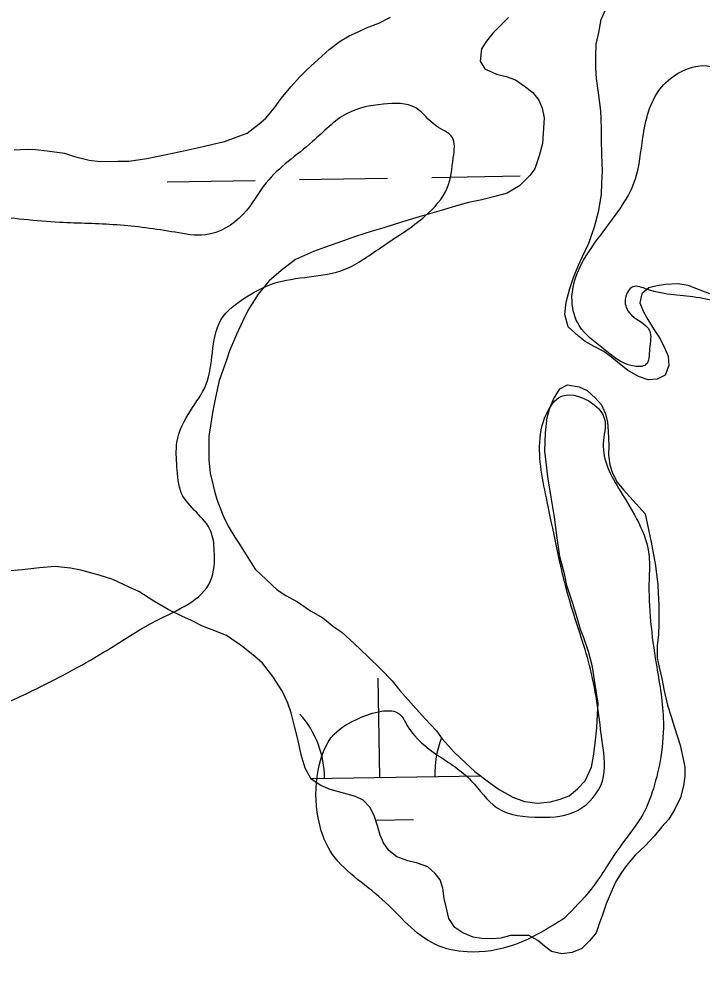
# Model space of a CAD drawing. Extents: x 3887375 to 3925618, y 296674 to 322633.
# Drawn here: x 3903673.6 to 3903921.2, y 311798.3 to 312141 of the extents above; entities that cross this region are included whole.
import ezdxf

# ---------------------------------------------------------------- set-up
doc = ezdxf.new("R2010")
doc.units = 0
doc.layers.add('V-RIVR-EDGE', color=7, linetype='Continuous')
doc.layers.add('V-WETL-SWMP', color=7, linetype='Continuous')

msp = doc.modelspace()

# ---------------------------------------------------------------- linework, layer by layer
at = {"layer": 'V-RIVR-EDGE'}
for points in [[(3903661.49, 311889.41), (3903678.24, 311897.3), (3903704.25, 311911.32), (3903723.21, 311922.72), (3903743.06, 311937.21), (3903744.41, 311948.21), (3903743.11, 311955.26), (3903732.57, 311968.93), (3903730.84, 311978.63), (3903730.86, 311987.43), (3903735.73, 311998.87), (3903741.48, 312008.54), (3903743.71, 312019.98), (3903746.82, 312031.86), (3903756.09, 312040.21), (3903765.78, 312045.03), (3903791.78, 312050.25), (3903805.45, 312058.58), (3903820.88, 312069.55), (3903828.84, 312079.65), (3903831.06, 312090.66), (3903830.64, 312098.14), (3903824.93, 312102.12), (3903817.46, 312108.74), (3903805.57, 312110.09), (3903792.36, 312106.6), (3903780, 312096.51), (3903763.23, 312081.58), (3903754.84, 312070.15), (3903741.17, 312062.7), (3903730.17, 312063.61), (3903709.04, 312066.3), (3903688.35, 312067.23), (3903662.37, 312069.5), (3903641.24, 312071.75), (3903632, 312074.86), (3903626.74, 312082.8), (3903622.37, 312096.9), (3903617.98, 312103.07), (3903611.39, 312106.61), (3903600.38, 312106.64), (3903589.36, 312100.5), (3903580.1, 312095.68), (3903571.29, 312096.14), (3903563.38, 312102.77), (3903558.57, 312115.55), (3903555.95, 312122.16), (3903543.63, 312128.79), (3903529.56, 312134.11), (3903517.67, 312134.14), (3903510.64, 312139), (3903510.66, 312148.25), (3903515.96, 312156.16), (3903533.17, 312168.89), (3903534.51, 312177.25), (3903526.59, 312179.47), (3903519.1, 312179.05), (3903506.77, 312176.88), (3903495.74, 312168.1), (3903478.96, 312150.53), (3903460.42, 312131.64), (3903444.55, 312123.31), (3903437.49, 312117.17), (3903433.51, 312109.25), (3903433.03, 312094.28), (3903430.76, 312064.79), (3903431.58, 312041.89)], [(3904005.37, 311353.59), (3903997.03, 311364.17), (3903982.08, 311372.58), (3903960.09, 311384.08), (3903929.31, 311403.09), (3903915.7, 311417.65), (3903906.93, 311430.88), (3903899.05, 311448.52), (3903898.64, 311463.93), (3903903.53, 311480.65), (3903904.43, 311489.45), (3903903.57, 311497.82), (3903890.41, 311517.23), (3903879.45, 311536.63), (3903874.2, 311551.61), (3903871.15, 311564.39), (3903868.96, 311566.59), (3903858.84, 311573.22), (3903844.76, 311575.46), (3903819.66, 311572.88), (3903803.81, 311575.56), (3903792.82, 311581.31), (3903789.32, 311590.57), (3903789.77, 311593.65), (3903795.06, 311595.84), (3903817.51, 311595.34), (3903861.1, 311596.11), (3903892.37, 311596.48), (3903919.66, 311592.45), (3903969.39, 311584.4), (3903996.68, 311580.81), (3904010.34, 311583.86), (3904019.6, 311589.12), (3904027.55, 311599.66), (3904030.67, 311615.51), (3904032.92, 311636.64), (3904036.91, 311644.99), (3904043.53, 311650.7), (3904050.57, 311650.68), (3904059.78, 311634.37), (3904068.15, 311636.11), (3904077.87, 311648.41), (3904083.62, 311659.41), (3904083.67, 311681.42), (3904083.35, 311728.54), (3904082.61, 311787.54), (3904080.88, 311797.23), (3904077.36, 311799.44), (3904066.35, 311797.27), (3904056.65, 311795.09), (3904050.93, 311796.87), (3904046.98, 311802.16), (3904050.97, 311810.08), (3904062, 311818.85), (3904076.98, 311824.98), (3904089.32, 311829.79), (3904093.3, 311834.19), (3904092.88, 311844.76), (3904098.2, 311860.15), (3904097.34, 311867.2), (3904089.88, 311877.79), (3904088.14, 311886.6), (3904092.56, 311891.87), (3904098.31, 311902.42), (3904100.09, 311912.11), (3904099.23, 311920.03), (3904093.95, 311920.05), (3904077.64, 311912.6), (3904077.65, 311916.56), (3904077.68, 311928.89), (3904070.2, 311933.31), (3904057.44, 311936.87), (3904055.25, 311940.84), (3904057.46, 311944.79), (3904070.24, 311946.96), (3904075.98, 311952.67), (3904082.17, 311965.43), (3904079.59, 311990.53), (3904076.09, 312000.67), (3904062.93, 312016.99), (3904053.71, 312028.46), (3904048.02, 312042.13), (3904043.62, 312044.78), (3904037.88, 312037.75), (3904028.19, 312035.13), (3904014.54, 312037.37), (3903999.59, 312044.01), (3903994.74, 312044.02), (3903992.53, 312039.18), (3903988.1, 312029.95), (3903977.98, 312030.85), (3903966.54, 312036.16), (3903965.24, 312041.89), (3903959.53, 312047.19), (3903952.92, 312045), (3903942.35, 312044.59), (3903929.57, 312038.9), (3903920.32, 312039.8), (3903901.4, 312042.93), (3903896.11, 312043.82), (3903893.46, 312039.87), (3903894.77, 312034.58), (3903902.24, 312027.96), (3903902.22, 312021.35), (3903900.89, 312015.63), (3903896.04, 312015.2), (3903885.49, 312021.39), (3903876.71, 312029.78), (3903874.09, 312038.59), (3903885.6, 312064.1), (3903897.09, 312083.01), (3903899.77, 312097.97), (3903905.98, 312115.57), (3903912.6, 312121.28), (3903926.25, 312123), (3903934.6, 312115.06), (3903942.96, 312115.48), (3903948.26, 312118.55), (3903952.68, 312125.58), (3903963.28, 312140.53)], [(3903825.24, 311874.04), (3903837.55, 311864.76), (3903846.77, 311855.05), (3903862.62, 311851.49), (3903876.27, 311854.1), (3903885.1, 311864.64), (3903885.14, 311878.29), (3903880.8, 311905.16), (3903873.81, 311928.08), (3903865.1, 311965.96), (3903862.51, 311988.87), (3903866.51, 312000.75), (3903869.6, 312003.82), (3903880.16, 312002.47), (3903885.87, 311995.85), (3903885.41, 311987.05), (3903891.53, 311969.86), (3903902.04, 311946.06), (3903902.02, 311937.69), (3903904.58, 311907.31), (3903907.18, 311887.49), (3903906.26, 311873.4), (3903903.59, 311861.96), (3903899.6, 311852.28), (3903892.09, 311841.73), (3903881.04, 311825.47), (3903871.33, 311814.92)], [(3903871.33, 311814.92), (3903853.25, 311805.28), (3903836.08, 311802.68), (3903824.63, 311805.35), (3903805.3, 311821.69), (3903786.41, 311839.35), (3903782.04, 311851.25), (3903782.08, 311868.42), (3903787.84, 311881.62), (3903796.66, 311887.32), (3903805.03, 311889.94), (3903810.75, 311889.48), (3903814.7, 311884.19), (3903825.24, 311874.04)]]:
    msp.add_spline(points, degree=3, dxfattribs=at)
at = {"layer": 'V-WETL-SWMP'}
for p, q in [((3903823.24, 312083.55), (3903855.24, 312084.1)), ((3903727.26, 312081.91), (3903759.25, 312082.45)), ((3903775.25, 312082.73), (3903807.24, 312083.28)), ((3903804.38, 311865.95), (3903803.76, 311901.95)), ((3903779.42, 311865.53), (3903840.92, 311866.58)), ((3903802.93, 311850.5), (3903816.64, 311850.73))]:
    msp.add_line(p, q, dxfattribs=at)
for points in [[(3903884.81, 312097.57), (3903884.78, 312101.33), (3903884.5, 312107.66), (3903883.74, 312114.23), (3903883, 312119.39), (3903882.73, 312123.14), (3903882.7, 312127.37), (3903882.89, 312131.83), (3903883.8, 312136.06), (3903884.7, 312140.76), (3903886.31, 312144.53)], [(3903671.83, 312093.52), (3903676.52, 312093.8), (3903679.57, 312093.59), (3903683.8, 312093.15), (3903690.15, 312092.26), (3903693.68, 312091.12), (3903699.09, 312089.75), (3903703.08, 312089.32), (3903709.42, 312089.37), (3903713.41, 312089.4), (3903719.97, 312090.39), (3903727, 312091.86), (3903733.8, 312093.32), (3903740.36, 312094.78), (3903743.88, 312095.52), (3903748.09, 312096.49), (3903752.3, 312098.17), (3903756.28, 312099.61), (3903760.71, 312102.93), (3903763.04, 312105.06), (3903766.07, 312108.61), (3903768.62, 312112.15), (3903772.11, 312116.4), (3903775.37, 312119.95), (3903777.93, 312122.55), (3903782.12, 312126.34), (3903786.08, 312129.89), (3903790.05, 312132.98), (3903793.32, 312134.88), (3903796.59, 312136.32), (3903799.63, 312137.75), (3903804.08, 312139.43), (3903808.29, 312141.58)], [(3903851.01, 312141.45), (3903847.98, 312138.38), (3903845.42, 312135.77), (3903843.1, 312132.94), (3903841.24, 312130.11)], [(3903841.24, 312130.11), (3903840.81, 312125.64), (3903842.48, 312122.84), (3903846.71, 312121), (3903850.24, 312120.09), (3903853.54, 312118.94), (3903856.84, 312116.62), (3903859.92, 312114.3), (3903862.05, 312111.5), (3903863.25, 312108.69), (3903863.98, 312105.17), (3903863.35, 312095.78), (3903862.21, 312091.31), (3903860.61, 312086.6), (3903858.75, 312084.24), (3903855.02, 312080.46), (3903850.59, 312077.84), (3903846.14, 312076.63), (3903841.45, 312075.42), (3903836.53, 312074.44), (3903833.02, 312073.47), (3903826.7, 312071.54), (3903819.9, 312069.61), (3903812.64, 312067.44), (3903805.85, 312065.27), (3903801.64, 312064.06), (3903795.55, 312062.13), (3903790.87, 312060.45), (3903784.32, 312058.05), (3903780.34, 312056.61), (3903773.79, 312053.74), (3903768.66, 312049.71), (3903764.23, 312045.92), (3903760.28, 312041.19), (3903756.57, 312035.29), (3903754.72, 312031.52), (3903752.42, 312026.57), (3903749.88, 312020.68), (3903748.97, 312017.63), (3903747.59, 312013.86), (3903746.21, 312009.86), (3903744.85, 312003.74), (3903743.72, 311998.34), (3903743.06, 311993.4), (3903742.39, 311989.64), (3903742.42, 311985.18), (3903742.46, 311980.96), (3903742.96, 311976.27), (3903743.94, 311971.81), (3903744.67, 311968.77), (3903745.63, 311965.72), (3903747.79, 311960.58), (3903749.46, 311957.07), (3903751.84, 311953.1), (3903753.5, 311950.53), (3903756.35, 311946.09), (3903759.21, 311941.42), (3903763.23, 311937.7), (3903767.25, 311933.98), (3903770.32, 311931.89), (3903774.56, 311929.58), (3903779.28, 311926.33), (3903783.76, 311923.78), (3903787.78, 311920.53), (3903790.61, 311918.67), (3903795.1, 311914.48), (3903800.07, 311909.83), (3903804.81, 311905.17), (3903808.83, 311900.98), (3903811.67, 311897.48), (3903816.65, 311891.89), (3903820.91, 311887.23), (3903824.94, 311882.8), (3903827.07, 311880), (3903831.34, 311875.11), (3903835.6, 311871.15), (3903838.91, 311868.13), (3903844.34, 311863.95), (3903847.64, 311861.62), (3903852.6, 311858.85), (3903856.83, 311857.24), (3903861.53, 311856.57), (3903866.23, 311857.08), (3903869.74, 311858.05), (3903873.02, 311859.25), (3903876.04, 311861.86), (3903878.84, 311864.7), (3903881.15, 311869.64), (3903881.82, 311873.64), (3903882.48, 311878.34), (3903883.14, 311883.98), (3903883.34, 311888.91), (3903883.54, 311892.9), (3903882.54, 311899.7), (3903881.56, 311906.03), (3903880.1, 311911.65), (3903878.42, 311916.57), (3903877.22, 311919.61), (3903876.01, 311923.82), (3903874.32, 311929.44), (3903872.16, 311935.53)], [(3903924, 312041.32), (3903920, 312042.93), (3903916.23, 312044.31), (3903912.47, 312044.98), (3903908.01, 312044.71), (3903904.96, 312044.22), (3903901.92, 312043.49), (3903899.35, 312041.35), (3903898.68, 312038.06), (3903899.88, 312035.02), (3903901.54, 312031.98), (3903903.92, 312028.25), (3903906.06, 312024.98), (3903907.73, 312021.47), (3903908.93, 312018.66), (3903909.19, 312015.38), (3903907.81, 312011.85), (3903905, 312010.42), (3903901.72, 312010.15), (3903898.19, 312011.3), (3903894.18, 312013.61), (3903891.35, 312015.94), (3903888.51, 312018.26), (3903885.68, 312020.35), (3903882.14, 312022.2), (3903878.84, 312024.05), (3903876.48, 312025.91), (3903872.69, 312029.4), (3903871.48, 312033.85), (3903871.92, 312038.32), (3903873.28, 312043.26), (3903874.66, 312047.26), (3903876.5, 312051.73), (3903877.89, 312054.79), (3903880.19, 312059.74), (3903882.26, 312065.63), (3903883.85, 312071.51), (3903884.74, 312077.39), (3903884.95, 312081.38), (3903885.14, 312085.84), (3903884.86, 312091.7), (3903884.81, 312097.57)], [(3903872.16, 311935.53), (3903871.43, 311939.28), (3903869.73, 311946.07), (3903868.73, 311952.87), (3903867.73, 311960.38), (3903866.5, 311967.64), (3903865.27, 311974.91), (3903864.76, 311980.3), (3903864.25, 311984.29), (3903864.44, 311990.86), (3903865.1, 311996.5), (3903866.01, 311999.8), (3903867.39, 312003.09), (3903869.71, 312006.87), (3903872.51, 312008.3), (3903876.74, 312007.63), (3903879.57, 312006.24), (3903882.64, 312003.45), (3903884.77, 312001.12), (3903886.21, 311997.85), (3903886.94, 311994.8), (3903887.2, 311991.52), (3903887.48, 311986.36), (3903887.27, 311982.83), (3903887.77, 311979.32), (3903888.73, 311976.27), (3903890.4, 311973), (3903892.77, 311970.2), (3903894.9, 311967.87), (3903897.51, 311965.08), (3903900.59, 311961.58), (3903902.78, 311951.27), (3903903.52, 311947.29), (3903904.25, 311943.54), (3903904.75, 311939.78), (3903905.26, 311935.8), (3903905.28, 311932.75), (3903905.55, 311928.52), (3903905.58, 311925.24), (3903905.6, 311921.72), (3903905.4, 311917.73), (3903904.97, 311913.73), (3903905, 311909.27), (3903905.73, 311905.99), (3903906.71, 311901.77), (3903907.45, 311897.32), (3903908.66, 311892.17), (3903909.87, 311888.42), (3903911.07, 311884.44), (3903912.28, 311880.69), (3903913.24, 311877.65), (3903914.21, 311873.2), (3903914.95, 311869.68), (3903914.97, 311866.4), (3903914.53, 311862.87), (3903913.39, 311858.64), (3903911.31, 311854.4), (3903909.23, 311850.86), (3903906.67, 311848.02), (3903903.88, 311844.71), (3903900.62, 311841.16), (3903897.13, 311837.85), (3903893.88, 311834.07), (3903892.02, 311831.47), (3903889.93, 311828.17), (3903888.32, 311824.4), (3903886.48, 311820.16), (3903885.1, 311816.16), (3903883.95, 311812.86), (3903882.81, 311809.57), (3903880.48, 311806.73), (3903877.69, 311803.89), (3903874.18, 311802.45), (3903870.43, 311801.95), (3903866.66, 311802.86), (3903864.07, 311804.72), (3903861.7, 311806.81), (3903858.4, 311808.66), (3903854.88, 311808.64), (3903851.83, 311808.61), (3903848.32, 311807.64), (3903845.03, 311807.38), (3903841.27, 311807.59), (3903838.22, 311808.03), (3903834.45, 311809.64), (3903831.62, 311811.5), (3903829.48, 311814.77), (3903828.51, 311818.98), (3903827.78, 311822.03), (3903827.28, 311825.78), (3903826.31, 311828.83), (3903824.42, 311831.16), (3903821.82, 311833.48), (3903818.05, 311834.86), (3903814.52, 311835.77), (3903810.52, 311837.15), (3903807.69, 311839.47), (3903805.78, 311842.27), (3903804.59, 311845.08), (3903803.62, 311848.36), (3903802.42, 311852.1)], [(3903802.42, 311852.1), (3903800.75, 311855.14), (3903798.38, 311857.71), (3903795.55, 311859.09), (3903790.38, 311860.46), (3903786.38, 311861.6), (3903783.08, 311862.98), (3903779.54, 311865.3), (3903777.4, 311869.27), (3903775.95, 311874.19), (3903774.73, 311879.81), (3903773.52, 311884.5), (3903772.31, 311889.42), (3903771.1, 311892.93), (3903769.19, 311897.14), (3903765.63, 311902.51), (3903761.83, 311907.41), (3903758.99, 311909.97), (3903754.27, 311913.68), (3903748.84, 311917.4), (3903743.66, 311919.47), (3903740.13, 311920.85), (3903735.89, 311922.92), (3903732.82, 311924.31), (3903727.64, 311926.85), (3903722.45, 311929.86), (3903717.02, 311933.33), (3903713.49, 311934.95), (3903707.6, 311937.72), (3903702.66, 311939.32), (3903696.07, 311941.14), (3903692.31, 311941.82), (3903686.67, 311942.48), (3903681.04, 311941.96), (3903674.71, 311941.21), (3903667.9, 311940.68)]]:
    msp.add_lwpolyline(points, dxfattribs=at)
for centre, start, end in [((3903749.14, 311865.48), 0.2115, 41.7552), ((3903859.61, 311867.38), 158.4457, 181.7552)]:
    msp.add_arc(centre, 35.25, start, end, dxfattribs=at)

doc.saveas('drawing.dxf')
